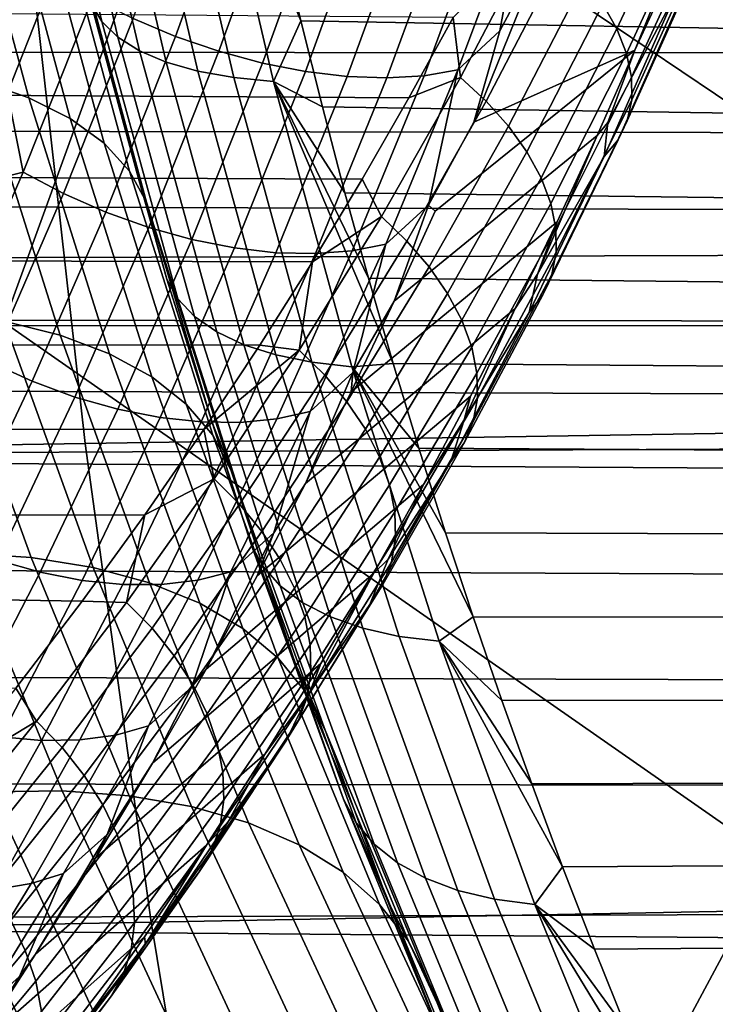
# Model space of a CAD drawing. Header units: metres. Extents: x -240 to 45, y -77 to 27.
# Tile 456 of 656: x -175.294 to -174.521, y -3.288 to -2.193. Entities that reach past the tile are written whole.
import ezdxf

# ---------------------------------------------------------------- set-up
doc = ezdxf.new("R2010")
doc.units = ezdxf.units.M
doc.layers.add('solid_102011X2', color=7, linetype='CONTINUOUS')

msp = doc.modelspace()

# ---------------------------------------------------------------- linework, layer by layer
at = {"layer": 'solid_102011X2'}
for points in [[(-174.925385, -1.265143, 306.644257), (-173.948517, -1.877244, 308.142578), (-174.184174, -2.502714, 307.959167), (-175.082382, -1.897595, 306.52713)], [(-176.131775, -1.664562, 304.947876), (-175.082382, -1.897595, 306.52713), (-175.3116, -2.529754, 306.349182), (-176.201721, -1.918222, 304.894562)], [(-175.277405, -1.876225, 285.743408), (-175.203217, -2.194937, 285.866882), (-175.214951, -2.175493, 285.920013), (-175.288513, -1.859442, 285.797577)], [(-175.259949, -1.89125, 285.690399), (-175.185211, -2.212346, 285.814819), (-175.203217, -2.194937, 285.866882), (-175.277405, -1.876225, 285.743408)], [(-175.236389, -1.904317, 285.639282), (-175.161163, -2.227484, 285.764496), (-175.185211, -2.212346, 285.814819), (-175.259949, -1.89125, 285.690399)], [(-175.082382, -1.897595, 306.52713), (-174.184174, -2.502714, 307.959167), (-174.45546, -3.126841, 307.767365), (-175.3116, -2.529754, 306.349182)], [(-175.207062, -1.91525, 285.590729), (-175.131424, -2.240152, 285.716614), (-175.161163, -2.227484, 285.764496), (-175.236389, -1.904317, 285.639282)], [(-175.172318, -1.923904, 285.54538), (-175.096375, -2.250178, 285.671783), (-175.131424, -2.240152, 285.716614), (-175.207062, -1.91525, 285.590729)], [(-175.132645, -1.930163, 285.503845), (-175.056473, -2.25743, 285.630615), (-175.096375, -2.250178, 285.671783), (-175.172318, -1.923904, 285.54538)], [(-175.088577, -1.933944, 285.466644), (-175.012268, -2.261811, 285.593658), (-175.056473, -2.25743, 285.630615), (-175.132645, -1.930163, 285.503845)], [(-175.088577, -1.933944, 285.466644), (-175.004776, -2.098511, 285.495026), (-174.981888, -2.194422, 285.533112)], [(-175.088577, -1.933944, 285.466644), (-174.981888, -2.194422, 285.533112), (-175.012268, -2.261811, 285.593658)], [(-175.363144, -1.988651, 286.367279), (-175.284302, -2.279863, 286.498505), (-175.338593, -2.261202, 286.569458), (-175.416855, -1.972184, 286.439209)], [(-175.317688, -2.009052, 286.290833), (-175.238113, -2.302983, 286.423279), (-175.284302, -2.279863, 286.498505), (-175.363144, -1.988651, 286.367279)], [(-175.048065, -2.008797, 283.896179), (-175.121002, -2.211553, 284.020172), (-175.168182, -2.191646, 284.020691), (-175.095596, -1.989819, 283.898224)], [(-174.731735, -2.046994, 284.033173), (-174.685623, -2.003314, 284.0495), (-174.711014, -2.112415, 284.143188), (-174.760483, -2.20541, 284.177887)], [(-175.281036, -2.033133, 286.210785), (-175.200592, -2.330272, 286.344666), (-175.238113, -2.302983, 286.423279), (-175.317688, -2.009052, 286.290833)], [(-174.999557, -2.02478, 283.899902), (-175.072845, -2.228215, 284.025299), (-175.121002, -2.211553, 284.020172), (-175.048065, -2.008797, 283.896179)], [(-174.56604, -2.004646, 284.768188), (-174.646255, -2.175747, 284.898987), (-174.630463, -2.2033, 284.872559), (-174.550247, -2.030743, 284.740326)], [(-174.950851, -2.037504, 283.909302), (-175.024506, -2.241358, 284.03595), (-175.072845, -2.228215, 284.025299), (-174.999557, -2.02478, 283.899902)], [(-175.253647, -2.060594, 286.128174), (-175.172211, -2.361392, 286.263702), (-175.200592, -2.330272, 286.344666), (-175.281036, -2.033133, 286.210785)], [(-174.550247, -2.030743, 284.740326), (-174.630463, -2.2033, 284.872559), (-174.619675, -2.230564, 284.843475), (-174.539505, -2.056502, 284.7099)], [(-174.90274, -2.046762, 283.924255), (-174.976776, -2.250767, 284.051971), (-175.024506, -2.241358, 284.03595), (-174.950851, -2.037504, 283.909302)], [(-174.856033, -2.052403, 283.944489), (-174.930435, -2.256288, 284.073059), (-174.976776, -2.250767, 284.051971), (-174.90274, -2.046762, 283.924255)], [(-174.731735, -2.046994, 284.033173), (-174.807175, -2.248939, 284.163055), (-174.844925, -2.255366, 284.129059), (-174.769821, -2.05252, 283.99939)], [(-174.760483, -2.20541, 284.177887), (-174.807175, -2.248939, 284.163055), (-174.731735, -2.046994, 284.033173)], [(-174.61058, -2.226843, 284.531525), (-174.789673, -2.307126, 284.271057), (-174.711014, -2.112415, 284.143188), (-174.533936, -2.039526, 284.402527)], [(-174.566284, -2.131183, 284.473328), (-174.61058, -2.226843, 284.531525), (-174.533936, -2.039526, 284.402527)], [(-174.811478, -2.054332, 283.969666), (-174.886246, -2.257829, 284.098907), (-174.930435, -2.256288, 284.073059), (-174.856033, -2.052403, 283.944489)], [(-174.769821, -2.05252, 283.99939), (-174.844925, -2.255366, 284.129059), (-174.886246, -2.257829, 284.098907), (-174.811478, -2.054332, 283.969666)], [(-174.539505, -2.056502, 284.7099), (-174.619675, -2.230564, 284.843475), (-174.614105, -2.257021, 284.812225), (-174.534012, -2.081436, 284.677429)], [(-166.42717, -2.232945, 298.854736), (-166.353851, -2.1353, 298.850616), (-177.782211, -2.065065, 305.744965), (-177.843002, -2.228545, 305.715912)], [(-175.172211, -2.361392, 286.263702), (-175.253647, -2.060594, 286.128174), (-175.235855, -2.091092, 286.044037), (-175.15332, -2.395953, 286.181396)], [(-175.307938, -2.274272, 284.123413), (-185.692917, -2.255241, 290.355225), (-185.697601, -2.080084, 290.287018), (-175.267502, -2.172211, 284.056549)], [(-174.534012, -2.081436, 284.677429), (-174.614105, -2.257021, 284.812225), (-174.613846, -2.282171, 284.77948), (-174.533875, -2.105071, 284.643555)], [(-175.16246, -2.369612, 286.069611), (-175.15332, -2.395953, 286.181396), (-175.235855, -2.091092, 286.044037)], [(-175.214951, -2.175493, 285.920013), (-175.16246, -2.369612, 286.069611), (-175.235855, -2.091092, 286.044037), (-175.234848, -2.095859, 285.949158)], [(-174.307907, -2.20633, 285.134766), (-174.981888, -2.194422, 285.533112), (-175.004776, -2.098511, 285.495026), (-174.330841, -2.112043, 285.09726)], [(-174.72023, -2.096542, 284.957428), (-174.812622, -2.190511, 285.063629), (-174.804398, -2.257411, 285.090057)], [(-174.72023, -2.096542, 284.957428), (-174.804398, -2.257411, 285.090057), (-174.775833, -2.283697, 285.075928), (-174.691574, -2.121857, 284.941803)], [(-173.411987, -2.104032, 349.656769), (-175.281799, -2.127563, 348.316284), (-175.221649, -2.664092, 348.244324), (-173.353485, -2.634628, 349.584839)], [(-174.760483, -2.20541, 284.177887), (-174.711014, -2.112415, 284.143188), (-174.789673, -2.307126, 284.271057)], [(-174.533875, -2.105071, 284.643555), (-174.613846, -2.282171, 284.77948), (-174.618896, -2.305537, 284.745789), (-174.539108, -2.12696, 284.608917)], [(-174.691574, -2.121857, 284.941803), (-174.775833, -2.283697, 285.075928), (-174.751083, -2.311362, 285.057831), (-174.666748, -2.148427, 284.922211)], [(-175.281799, -2.127563, 348.316284), (-177.137329, -2.151399, 346.951233), (-177.075516, -2.693938, 346.879303), (-175.221649, -2.664092, 348.244324)], [(-174.565125, -2.163878, 284.539978), (-174.640594, -2.307284, 284.603699), (-174.61058, -2.226843, 284.531525), (-174.566284, -2.131183, 284.473328)], [(-174.539108, -2.12696, 284.608917), (-174.618896, -2.305537, 284.745789), (-174.629196, -2.326675, 284.711823), (-174.549576, -2.146687, 284.574158)], [(-181.067276, -2.139363, 288.795898), (-181.044022, -2.241829, 288.834564), (-174.861771, -2.279969, 285.140228), (-174.812622, -2.190511, 285.063629)], [(-174.666748, -2.148427, 284.922211), (-174.751083, -2.311362, 285.057831), (-174.730606, -2.339882, 285.036072), (-174.646255, -2.175747, 284.898987)], [(-174.549576, -2.146687, 284.574158), (-174.629196, -2.326675, 284.711823), (-174.644516, -2.345185, 284.678223), (-174.565125, -2.163878, 284.539978)], [(-174.565125, -2.163878, 284.539978), (-174.644516, -2.345185, 284.678223), (-174.640594, -2.307284, 284.603699)], [(-175.213623, -2.168819, 284.026764), (-175.290695, -2.362566, 284.155579), (-175.307938, -2.274272, 284.123413), (-175.267502, -2.172211, 284.056549)], [(-175.168182, -2.191646, 284.020691), (-175.245544, -2.386318, 284.151093), (-175.290695, -2.362566, 284.155579), (-175.213623, -2.168819, 284.026764)], [(-175.214951, -2.175493, 285.920013), (-175.13092, -2.481485, 286.059845), (-175.16246, -2.369612, 286.069611)], [(-175.203217, -2.194937, 285.866882), (-175.1185, -2.50343, 286.007874), (-175.13092, -2.481485, 286.059845), (-175.214951, -2.175493, 285.920013)], [(-174.646255, -2.175747, 284.898987), (-174.730606, -2.339882, 285.036072), (-174.714783, -2.368716, 285.011078), (-174.630463, -2.2033, 284.872559)], [(-175.121002, -2.211553, 284.020172), (-175.198669, -2.406931, 284.1521), (-175.245544, -2.386318, 284.151093), (-175.168182, -2.191646, 284.020691)], [(-175.185211, -2.212346, 285.814819), (-175.099884, -2.523076, 285.956818), (-175.1185, -2.50343, 286.007874), (-175.203217, -2.194937, 285.866882)], [(-175.012268, -2.261811, 285.593658), (-174.981888, -2.194422, 285.533112), (-174.957901, -2.290045, 285.573029)], [(-174.283875, -2.300369, 285.174072), (-174.957901, -2.290045, 285.573029), (-174.981888, -2.194422, 285.533112), (-174.307907, -2.20633, 285.134766)], [(-174.804398, -2.257411, 285.090057), (-174.812622, -2.190511, 285.063629), (-174.861771, -2.279969, 285.140228)], [(-174.807175, -2.248939, 284.163055), (-174.760483, -2.20541, 284.177887), (-174.789673, -2.307126, 284.271057), (-174.840103, -2.399201, 284.314087)], [(-174.630463, -2.2033, 284.872559), (-174.714783, -2.368716, 285.011078), (-174.703934, -2.397318, 284.983337), (-174.619675, -2.230564, 284.843475)], [(-175.072845, -2.228215, 284.025299), (-175.150848, -2.424068, 284.1586), (-175.198669, -2.406931, 284.1521), (-175.121002, -2.211553, 284.020172)], [(-175.161163, -2.227484, 285.764496), (-175.075317, -2.540162, 285.907379), (-175.099884, -2.523076, 285.956818), (-175.185211, -2.212346, 285.814819)], [(-166.504929, -2.331853, 298.859009), (-166.42717, -2.232945, 298.854736), (-177.843002, -2.228545, 305.715912), (-177.868851, -2.312731, 305.695526)], [(-175.131424, -2.240152, 285.716614), (-175.04512, -2.554457, 285.860229), (-175.075317, -2.540162, 285.907379), (-175.161163, -2.227484, 285.764496)], [(-175.024506, -2.241358, 284.03595), (-175.102859, -2.437449, 284.170441), (-175.150848, -2.424068, 284.1586), (-175.072845, -2.228215, 284.025299)], [(-174.65242, -2.321843, 284.601959), (-174.87796, -2.505922, 284.414917), (-174.832581, -2.406074, 284.340942), (-174.61058, -2.226843, 284.531525)], [(-174.840103, -2.399201, 284.314087), (-174.789673, -2.307126, 284.271057), (-174.61058, -2.226843, 284.531525), (-174.832581, -2.406074, 284.340942)], [(-174.619675, -2.230564, 284.843475), (-174.703934, -2.397318, 284.983337), (-174.698257, -2.425145, 284.953339), (-174.614105, -2.257021, 284.812225)], [(-174.640594, -2.307284, 284.603699), (-174.65242, -2.321843, 284.601959), (-174.61058, -2.226843, 284.531525)], [(-181.044022, -2.241829, 288.834564), (-181.019623, -2.343979, 288.875183), (-174.913696, -2.370483, 285.221191), (-174.861771, -2.279969, 285.140228)], [(-175.096375, -2.250178, 285.671783), (-175.009705, -2.565773, 285.81601), (-175.04512, -2.554457, 285.860229), (-175.131424, -2.240152, 285.716614)], [(-174.976776, -2.250767, 284.051971), (-175.055481, -2.446853, 284.187469), (-175.102859, -2.437449, 284.170441), (-175.024506, -2.241358, 284.03595)], [(-175.338593, -2.261202, 286.569458), (-175.249557, -2.543847, 286.717621), (-175.311752, -2.528328, 286.782593), (-175.400299, -2.247233, 286.635223)], [(-175.056473, -2.25743, 285.630615), (-174.969559, -2.573958, 285.775269), (-175.009705, -2.565773, 285.81601), (-175.096375, -2.250178, 285.671783)], [(-174.930435, -2.256288, 284.073059), (-175.009506, -2.452127, 284.209412), (-175.055481, -2.446853, 284.187469), (-174.976776, -2.250767, 284.051971)], [(-174.807175, -2.248939, 284.163055), (-174.887283, -2.442649, 284.300629), (-174.924713, -2.450008, 284.266479), (-174.844925, -2.255366, 284.129059)], [(-174.840103, -2.399201, 284.314087), (-174.887283, -2.442649, 284.300629), (-174.807175, -2.248939, 284.163055)], [(-175.284302, -2.279863, 286.498505), (-175.194611, -2.564577, 286.647766), (-175.249557, -2.543847, 286.717621), (-175.338593, -2.261202, 286.569458)], [(-175.012268, -2.261811, 285.593658), (-174.925186, -2.578902, 285.738586), (-174.969559, -2.573958, 285.775269), (-175.056473, -2.25743, 285.630615)], [(-175.012268, -2.261811, 285.593658), (-174.957901, -2.290045, 285.573029), (-174.9328, -2.385383, 285.614807)], [(-175.012268, -2.261811, 285.593658), (-174.9328, -2.385383, 285.614807), (-174.90657, -2.480434, 285.658478)], [(-175.012268, -2.261811, 285.593658), (-174.90657, -2.480434, 285.658478), (-174.879211, -2.575142, 285.70401)], [(-175.012268, -2.261811, 285.593658), (-174.879211, -2.575142, 285.70401), (-174.925186, -2.578902, 285.738586)], [(-174.886246, -2.257829, 284.098907), (-174.965668, -2.453185, 284.235901), (-175.009506, -2.452127, 284.209412), (-174.930435, -2.256288, 284.073059)], [(-174.844925, -2.255366, 284.129059), (-174.924713, -2.450008, 284.266479), (-174.965668, -2.453185, 284.235901), (-174.886246, -2.257829, 284.098907)], [(-174.892349, -2.412038, 285.228271), (-174.804398, -2.257411, 285.090057), (-174.861771, -2.279969, 285.140228), (-174.913696, -2.370483, 285.221191)], [(-174.804398, -2.257411, 285.090057), (-174.892349, -2.412038, 285.228271), (-174.863861, -2.439143, 285.215637), (-174.775833, -2.283697, 285.075928)], [(-174.614105, -2.257021, 284.812225), (-174.698257, -2.425145, 284.953339), (-174.697861, -2.45167, 284.921661), (-174.613846, -2.282171, 284.77948)], [(-175.290695, -2.362566, 284.155579), (-175.35083, -2.377655, 284.194458), (-175.307938, -2.274272, 284.123413)], [(-175.238113, -2.302983, 286.423279), (-175.147614, -2.59026, 286.573883), (-175.194611, -2.564577, 286.647766), (-175.284302, -2.279863, 286.498505)], [(-174.775833, -2.283697, 285.075928), (-174.863861, -2.439143, 285.215637), (-174.839142, -2.467749, 285.198975), (-174.751083, -2.311362, 285.057831)], [(-174.613846, -2.282171, 284.77948), (-174.697861, -2.45167, 284.921661), (-174.702744, -2.476391, 284.888947), (-174.618896, -2.305537, 284.745789)], [(-174.258759, -2.394105, 285.215149), (-174.9328, -2.385383, 285.614807), (-174.957901, -2.290045, 285.573029), (-174.283875, -2.300369, 285.174072)], [(-175.200592, -2.330272, 286.344666), (-175.109146, -2.620575, 286.496887), (-175.147614, -2.59026, 286.573883), (-175.238113, -2.302983, 286.423279)], [(-174.644516, -2.345185, 284.678223), (-174.718674, -2.476046, 284.740021), (-174.65242, -2.321843, 284.601959), (-174.640594, -2.307284, 284.603699)], [(-174.618896, -2.305537, 284.745789), (-174.702744, -2.476391, 284.888947), (-174.71283, -2.498838, 284.855774), (-174.629196, -2.326675, 284.711823)], [(-166.587463, -2.431954, 298.863586), (-166.504929, -2.331853, 298.859009), (-177.868851, -2.312731, 305.695526), (-177.894058, -2.392134, 305.675446)], [(-174.751083, -2.311362, 285.057831), (-174.839142, -2.467749, 285.198975), (-174.818665, -2.497315, 285.17868), (-174.730606, -2.339882, 285.036072)], [(-175.172211, -2.361392, 286.263702), (-175.079666, -2.655146, 286.417725), (-175.109146, -2.620575, 286.496887), (-175.200592, -2.330272, 286.344666)], [(-174.696716, -2.417655, 284.676514), (-174.926025, -2.606845, 284.493256), (-174.87796, -2.505922, 284.414917), (-174.65242, -2.321843, 284.601959)], [(-174.629196, -2.326675, 284.711823), (-174.71283, -2.498838, 284.855774), (-174.727921, -2.518585, 284.822784), (-174.644516, -2.345185, 284.678223)], [(-174.718674, -2.476046, 284.740021), (-174.696716, -2.417655, 284.676514), (-174.65242, -2.321843, 284.601959)], [(-174.730606, -2.339882, 285.036072), (-174.818665, -2.497315, 285.17868), (-174.802811, -2.527281, 285.15509), (-174.714783, -2.368716, 285.011078)], [(-181.019623, -2.343979, 288.875183), (-180.994049, -2.445722, 288.917755), (-174.968964, -2.462138, 285.307098), (-174.913696, -2.370483, 285.221191)], [(-174.644516, -2.345185, 284.678223), (-174.727921, -2.518585, 284.822784), (-174.718674, -2.476046, 284.740021)], [(-175.290695, -2.362566, 284.155579), (-175.372009, -2.54946, 284.291443), (-175.35083, -2.377655, 284.194458)], [(-175.245544, -2.386318, 284.151093), (-175.327133, -2.573955, 284.288544), (-175.372009, -2.54946, 284.291443), (-175.290695, -2.362566, 284.155579)], [(-175.079666, -2.655146, 286.417725), (-175.172211, -2.361392, 286.263702), (-175.15332, -2.395953, 286.181396), (-175.05957, -2.693539, 286.337402)], [(-175.13092, -2.481485, 286.059845), (-175.080246, -2.640739, 286.206451), (-175.15332, -2.395953, 286.181396), (-175.16246, -2.369612, 286.069611)], [(-174.892349, -2.412038, 285.228271), (-174.913696, -2.370483, 285.221191), (-174.968964, -2.462138, 285.307098)], [(-174.714783, -2.368716, 285.011078), (-174.802811, -2.527281, 285.15509), (-174.791885, -2.557077, 285.128632), (-174.703934, -2.397318, 284.983337)], [(-175.198669, -2.406931, 284.1521), (-175.280548, -2.595107, 284.291016), (-175.327133, -2.573955, 284.288544), (-175.245544, -2.386318, 284.151093)], [(-174.232559, -2.487532, 285.258026), (-174.90657, -2.480434, 285.658478), (-174.9328, -2.385383, 285.614807), (-174.258759, -2.394105, 285.215149)], [(-166.587463, -2.431954, 298.863586), (-177.894058, -2.392134, 305.675446), (-177.917862, -2.4651, 305.656219)], [(-175.080246, -2.640739, 286.206451), (-175.05957, -2.693539, 286.337402), (-175.15332, -2.395953, 286.181396)], [(-174.703934, -2.397318, 284.983337), (-174.791885, -2.557077, 285.128632), (-174.786087, -2.586139, 285.099884), (-174.698257, -2.425145, 284.953339)], [(-175.150848, -2.424068, 284.1586), (-175.233047, -2.612569, 284.298859), (-175.280548, -2.595107, 284.291016), (-175.198669, -2.406931, 284.1521)], [(-174.887283, -2.442649, 284.300629), (-174.840103, -2.399201, 284.314087), (-174.87796, -2.505922, 284.414917), (-174.923981, -2.585164, 284.457184)], [(-174.840103, -2.399201, 284.314087), (-174.832581, -2.406074, 284.340942), (-174.87796, -2.505922, 284.414917)], [(-174.892349, -2.412038, 285.228271), (-174.968964, -2.462138, 285.307098), (-174.983734, -2.560662, 285.37149)], [(-174.892349, -2.412038, 285.228271), (-174.983734, -2.560662, 285.37149), (-174.955322, -2.588451, 285.36026), (-174.863861, -2.439143, 285.215637)], [(-174.743561, -2.514189, 284.75528), (-174.976761, -2.708585, 284.575958), (-174.926025, -2.606845, 284.493256), (-174.696716, -2.417655, 284.676514)], [(-174.718674, -2.476046, 284.740021), (-174.743561, -2.514189, 284.75528), (-174.696716, -2.417655, 284.676514)], [(-175.102859, -2.437449, 284.170441), (-175.185394, -2.626056, 284.31189), (-175.233047, -2.612569, 284.298859), (-175.150848, -2.424068, 284.1586)], [(-174.698257, -2.425145, 284.953339), (-174.786087, -2.586139, 285.099884), (-174.785538, -2.613917, 285.069305), (-174.697861, -2.45167, 284.921661)], [(-166.674942, -2.533175, 298.8685), (-166.587463, -2.431954, 298.863586), (-177.917862, -2.4651, 305.656219), (-177.938065, -2.525507, 305.63974)], [(-175.055481, -2.446853, 284.187469), (-175.138367, -2.635347, 284.329926), (-175.185394, -2.626056, 284.31189), (-175.102859, -2.437449, 284.170441)], [(-174.863861, -2.439143, 285.215637), (-174.955322, -2.588451, 285.36026), (-174.930634, -2.617863, 285.345032), (-174.839142, -2.467749, 285.198975)], [(-180.994049, -2.445722, 288.917755), (-180.967316, -2.547128, 288.96225), (-175.027588, -2.554925, 285.398071), (-174.968964, -2.462138, 285.307098)], [(-175.009506, -2.452127, 284.209412), (-175.092743, -2.640288, 284.352661), (-175.138367, -2.635347, 284.329926), (-175.055481, -2.446853, 284.187469)], [(-174.965668, -2.453185, 284.235901), (-175.049271, -2.640799, 284.37973), (-175.092743, -2.640288, 284.352661), (-175.009506, -2.452127, 284.209412)], [(-174.924713, -2.450008, 284.266479), (-175.008667, -2.636872, 284.410675), (-175.049271, -2.640799, 284.37973), (-174.965668, -2.453185, 284.235901)], [(-174.887283, -2.442649, 284.300629), (-174.971573, -2.628571, 284.445007), (-175.008667, -2.636872, 284.410675), (-174.924713, -2.450008, 284.266479)], [(-174.923981, -2.585164, 284.457184), (-174.971573, -2.628571, 284.445007), (-174.887283, -2.442649, 284.300629)], [(-174.697861, -2.45167, 284.921661), (-174.785538, -2.613917, 285.069305), (-174.790237, -2.639884, 285.037537), (-174.702744, -2.476391, 284.888947)], [(-174.983734, -2.560662, 285.37149), (-174.968964, -2.462138, 285.307098), (-175.027588, -2.554925, 285.398071)], [(-174.839142, -2.467749, 285.198975), (-174.930634, -2.617863, 285.345032), (-174.910126, -2.648338, 285.326141), (-174.818665, -2.497315, 285.17868)], [(-175.13092, -2.481485, 286.059845), (-175.037125, -2.776453, 286.215973), (-175.080246, -2.640739, 286.206451)], [(-175.1185, -2.50343, 286.007874), (-175.023956, -2.80073, 286.165192), (-175.037125, -2.776453, 286.215973), (-175.13092, -2.481485, 286.059845)], [(-174.205246, -2.58065, 285.302734), (-174.879211, -2.575142, 285.70401), (-174.90657, -2.480434, 285.658478), (-174.232559, -2.487532, 285.258026)], [(-174.727921, -2.518585, 284.822784), (-174.800125, -2.637801, 284.881561), (-174.743561, -2.514189, 284.75528), (-174.718674, -2.476046, 284.740021)], [(-174.702744, -2.476391, 284.888947), (-174.790237, -2.639884, 285.037537), (-174.800095, -2.663547, 285.005127), (-174.71283, -2.498838, 284.855774)], [(-175.099884, -2.523076, 285.956818), (-175.004669, -2.822464, 286.115265), (-175.023956, -2.80073, 286.165192), (-175.1185, -2.50343, 286.007874)], [(-174.923981, -2.585164, 284.457184), (-174.87796, -2.505922, 284.414917), (-174.926025, -2.606845, 284.493256)], [(-174.818665, -2.497315, 285.17868), (-174.910126, -2.648338, 285.326141), (-174.894226, -2.6793, 285.303894), (-174.802811, -2.527281, 285.15509)], [(-174.71283, -2.498838, 284.855774), (-174.800095, -2.663547, 285.005127), (-174.814926, -2.684458, 284.972748), (-174.727921, -2.518585, 284.822784)], [(-175.380432, -2.518215, 286.841827), (-175.281693, -2.791138, 287.006165), (-175.356155, -2.786126, 287.058716), (-175.454742, -2.513632, 286.894623)], [(-174.793167, -2.611638, 284.838623), (-175.03035, -2.81123, 284.663269), (-174.976761, -2.708585, 284.575958), (-174.743561, -2.514189, 284.75528)], [(-174.800125, -2.637801, 284.881561), (-174.793167, -2.611638, 284.838623), (-174.743561, -2.514189, 284.75528)], [(-166.674942, -2.533175, 298.8685), (-177.938065, -2.525507, 305.63974), (-177.940704, -2.533318, 305.637573)], [(-175.311752, -2.528328, 286.782593), (-175.212662, -2.802198, 286.94751), (-175.281693, -2.791138, 287.006165), (-175.380432, -2.518215, 286.841827)], [(-175.249557, -2.543847, 286.717621), (-175.149948, -2.819169, 286.883423), (-175.212662, -2.802198, 286.94751), (-175.311752, -2.528328, 286.782593)], [(-175.075317, -2.540162, 285.907379), (-174.979523, -2.841365, 286.066803), (-175.004669, -2.822464, 286.115265), (-175.099884, -2.523076, 285.956818)], [(-174.802811, -2.527281, 285.15509), (-174.894226, -2.6793, 285.303894), (-174.883194, -2.710162, 285.278778), (-174.791885, -2.557077, 285.128632)], [(-174.727921, -2.518585, 284.822784), (-174.814926, -2.684458, 284.972748), (-174.800125, -2.637801, 284.881561)], [(-166.767303, -2.635485, 298.873596), (-166.674942, -2.533175, 298.8685), (-177.940704, -2.533318, 305.637573), (-177.962585, -2.597186, 305.619537)], [(-174.789688, -3.749932, 307.528259), (-175.583481, -3.160727, 306.15274), (-175.3116, -2.529754, 306.349182), (-174.45546, -3.126841, 307.767365)], [(-180.967316, -2.547128, 288.96225), (-180.939407, -2.648131, 289.008698), (-175.089539, -2.648766, 285.494171), (-175.027588, -2.554925, 285.398071)], [(-175.194611, -2.564577, 286.647766), (-175.094299, -2.841839, 286.814728), (-175.149948, -2.819169, 286.883423), (-175.249557, -2.543847, 286.717621)], [(-175.04512, -2.554457, 285.860229), (-174.948853, -2.85718, 286.020447), (-174.979523, -2.841365, 286.066803), (-175.075317, -2.540162, 285.907379)], [(-174.983734, -2.560662, 285.37149), (-175.027588, -2.554925, 285.398071), (-175.089539, -2.648766, 285.494171)], [(-174.983734, -2.560662, 285.37149), (-175.089539, -2.648766, 285.494171), (-175.078262, -2.703533, 285.519104)], [(-174.983734, -2.560662, 285.37149), (-175.078262, -2.703533, 285.519104), (-175.049896, -2.731889, 285.509247), (-174.955322, -2.588451, 285.36026)], [(-175.009705, -2.565773, 285.81601), (-174.913055, -2.869698, 285.976837), (-174.948853, -2.85718, 286.020447), (-175.04512, -2.554457, 285.860229)], [(-174.791885, -2.557077, 285.128632), (-174.883194, -2.710162, 285.278778), (-174.877258, -2.740338, 285.25119), (-174.786087, -2.586139, 285.099884)], [(-175.147614, -2.59026, 286.573883), (-175.046432, -2.869925, 286.742279), (-175.094299, -2.841839, 286.814728), (-175.194611, -2.564577, 286.647766)], [(-174.969559, -2.573958, 285.775269), (-174.872635, -2.878752, 285.936584), (-174.913055, -2.869698, 285.976837), (-175.009705, -2.565773, 285.81601)], [(-175.280548, -2.595107, 284.291016), (-175.366257, -2.776292, 284.436188), (-175.412567, -2.754749, 284.432251), (-175.327133, -2.573955, 284.288544)], [(-174.925186, -2.578902, 285.738586), (-174.828094, -2.884222, 285.900177), (-174.872635, -2.878752, 285.936584), (-174.969559, -2.573958, 285.775269)], [(-174.925186, -2.578902, 285.738586), (-174.879211, -2.575142, 285.70401), (-174.850708, -2.669487, 285.751434)], [(-174.925186, -2.578902, 285.738586), (-174.850708, -2.669487, 285.751434), (-174.821075, -2.763466, 285.800751)], [(-174.925186, -2.578902, 285.738586), (-174.821075, -2.763466, 285.800751), (-174.790268, -2.857037, 285.85202)], [(-174.925186, -2.578902, 285.738586), (-174.790268, -2.857037, 285.85202), (-174.828094, -2.884222, 285.900177)], [(-174.176819, -2.673409, 285.349243), (-174.850708, -2.669487, 285.751434), (-174.879211, -2.575142, 285.70401), (-174.205246, -2.58065, 285.302734)], [(-175.109146, -2.620575, 286.496887), (-175.006927, -2.903077, 286.666992), (-175.046432, -2.869925, 286.742279), (-175.147614, -2.59026, 286.573883)], [(-174.955322, -2.588451, 285.36026), (-175.049896, -2.731889, 285.509247), (-175.025223, -2.761983, 285.495422), (-174.930634, -2.617863, 285.345032)], [(-174.971573, -2.628571, 284.445007), (-174.923981, -2.585164, 284.457184), (-174.976761, -2.708585, 284.575958), (-175.011688, -2.763625, 284.606384)], [(-174.923981, -2.585164, 284.457184), (-174.926025, -2.606845, 284.493256), (-174.976761, -2.708585, 284.575958)], [(-174.786087, -2.586139, 285.099884), (-174.877258, -2.740338, 285.25119), (-174.876541, -2.769257, 285.22171), (-174.785538, -2.613917, 285.069305)], [(-177.962585, -2.597186, 305.619537), (-177.983551, -2.657144, 305.60202), (-176.474579, -2.679564, 304.683899), (-166.767303, -2.635485, 298.873596)], [(-175.233047, -2.612569, 284.298859), (-175.319061, -2.793948, 284.445312), (-175.366257, -2.776292, 284.436188), (-175.280548, -2.595107, 284.291016)], [(-175.185394, -2.626056, 284.31189), (-175.271729, -2.807428, 284.459473), (-175.319061, -2.793948, 284.445312), (-175.233047, -2.612569, 284.298859)], [(-174.845581, -2.709856, 284.926575), (-175.087051, -2.915035, 284.755615), (-175.03035, -2.81123, 284.663269), (-174.793167, -2.611638, 284.838623)], [(-174.785538, -2.613917, 285.069305), (-174.876541, -2.769257, 285.22171), (-174.881042, -2.796371, 285.190887), (-174.790237, -2.639884, 285.037537)], [(-174.800125, -2.637801, 284.881561), (-174.845581, -2.709856, 284.926575), (-174.793167, -2.611638, 284.838623)], [(-175.138367, -2.635347, 284.329926), (-175.225052, -2.816509, 284.478455), (-175.271729, -2.807428, 284.459473), (-175.185394, -2.626056, 284.31189)], [(-175.079666, -2.655146, 286.417725), (-174.976288, -2.940882, 286.589783), (-175.006927, -2.903077, 286.666992), (-175.109146, -2.620575, 286.496887)], [(-174.930634, -2.617863, 285.345032), (-175.025223, -2.761983, 285.495422), (-175.004684, -2.793246, 285.477875), (-174.910126, -2.648338, 285.326141)], [(-166.865051, -2.738917, 298.879059), (-166.767303, -2.635485, 298.873596), (-176.474579, -2.679564, 304.683899)], [(-175.092743, -2.640288, 284.352661), (-175.179779, -2.821044, 284.501984), (-175.225052, -2.816509, 284.478455), (-175.138367, -2.635347, 284.329926)], [(-173.353485, -2.634628, 349.584839), (-175.221649, -2.664092, 348.244324), (-175.148102, -3.196518, 348.156342), (-173.281937, -3.161167, 349.496857)], [(-175.008667, -2.636872, 284.410675), (-175.09639, -2.816253, 284.560913), (-175.136642, -2.820959, 284.529602), (-175.049271, -2.640799, 284.37973)], [(-174.971573, -2.628571, 284.445007), (-175.059647, -2.807006, 284.595367), (-175.09639, -2.816253, 284.560913), (-175.008667, -2.636872, 284.410675)], [(-175.011688, -2.763625, 284.606384), (-175.059647, -2.807006, 284.595367), (-174.971573, -2.628571, 284.445007)], [(-174.814926, -2.684458, 284.972748), (-174.884689, -2.792871, 285.027679), (-174.845581, -2.709856, 284.926575), (-174.800125, -2.637801, 284.881561)], [(-180.939407, -2.648131, 289.008698), (-180.910324, -2.748632, 289.057098), (-175.155426, -2.743675, 285.595856), (-175.089539, -2.648766, 285.494171)], [(-175.049271, -2.640799, 284.37973), (-175.136642, -2.820959, 284.529602), (-175.179779, -2.821044, 284.501984), (-175.092743, -2.640288, 284.352661)], [(-175.078262, -2.703533, 285.519104), (-175.089539, -2.648766, 285.494171), (-175.155426, -2.743675, 285.595856)], [(-175.037125, -2.776453, 286.215973), (-174.987976, -2.908574, 286.360016), (-175.05957, -2.693539, 286.337402), (-175.080246, -2.640739, 286.206451)], [(-174.910126, -2.648338, 285.326141), (-175.004684, -2.793246, 285.477875), (-174.988708, -2.825085, 285.45697), (-174.894226, -2.6793, 285.303894)], [(-174.790237, -2.639884, 285.037537), (-174.881042, -2.796371, 285.190887), (-174.890671, -2.821164, 285.159271), (-174.800095, -2.663547, 285.005127)], [(-174.976288, -2.940882, 286.589783), (-175.079666, -2.655146, 286.417725), (-175.05957, -2.693539, 286.337402), (-174.954895, -2.982869, 286.511627)], [(-175.221649, -2.664092, 348.244324), (-177.075516, -2.693938, 346.879303), (-176.999924, -3.232327, 346.79129), (-175.148102, -3.196518, 348.156342)], [(-174.800095, -2.663547, 285.005127), (-174.890671, -2.821164, 285.159271), (-174.905258, -2.843168, 285.127502), (-174.814926, -2.684458, 284.972748)], [(-174.147278, -2.765783, 285.397614), (-174.821075, -2.763466, 285.800751), (-174.850708, -2.669487, 285.751434), (-174.176819, -2.673409, 285.349243)], [(-166.968307, -2.84346, 298.884888), (-166.865051, -2.738917, 298.879059), (-176.474579, -2.679564, 304.683899), (-176.522568, -2.800176, 304.649323)], [(-174.894226, -2.6793, 285.303894), (-174.988708, -2.825085, 285.45697), (-174.97757, -2.856896, 285.433105), (-174.883194, -2.710162, 285.278778)], [(-174.814926, -2.684458, 284.972748), (-174.905258, -2.843168, 285.127502), (-174.884689, -2.792871, 285.027679)], [(-175.078262, -2.703533, 285.519104), (-175.155426, -2.743675, 285.595856), (-175.175644, -2.8409, 285.670563)], [(-175.078262, -2.703533, 285.519104), (-175.175644, -2.8409, 285.670563), (-175.147308, -2.869718, 285.662018), (-175.049896, -2.731889, 285.509247)], [(-174.987976, -2.908574, 286.360016), (-174.954895, -2.982869, 286.511627), (-175.05957, -2.693539, 286.337402)], [(-174.90097, -2.808868, 285.019348), (-175.146912, -3.019782, 284.852997), (-175.087051, -2.915035, 284.755615), (-174.845581, -2.709856, 284.926575)], [(-175.011688, -2.763625, 284.606384), (-174.976761, -2.708585, 284.575958), (-175.03035, -2.81123, 284.663269)], [(-174.883194, -2.710162, 285.278778), (-174.97757, -2.856896, 285.433105), (-174.971497, -2.888077, 285.406708), (-174.877258, -2.740338, 285.25119)], [(-174.884689, -2.792871, 285.027679), (-174.90097, -2.808868, 285.019348), (-174.845581, -2.709856, 284.926575)], [(-175.049896, -2.731889, 285.509247), (-175.147308, -2.869718, 285.662018), (-175.122635, -2.900389, 285.649536), (-175.025223, -2.761983, 285.495422)], [(-180.910324, -2.748632, 289.057098), (-175.225037, -2.839591, 285.703186), (-175.155426, -2.743675, 285.595856)], [(-175.175644, -2.8409, 285.670563), (-175.155426, -2.743675, 285.595856), (-175.225037, -2.839591, 285.703186)], [(-174.877258, -2.740338, 285.25119), (-174.971497, -2.888077, 285.406708), (-174.970596, -2.918036, 285.378265), (-174.876541, -2.769257, 285.22171)], [(-180.910324, -2.748632, 289.057098), (-180.880081, -2.84863, 289.107422), (-175.298599, -2.936448, 285.816376), (-175.225037, -2.839591, 285.703186)], [(-175.025223, -2.761983, 285.495422), (-175.122635, -2.900389, 285.649536), (-175.102051, -2.932332, 285.633331), (-175.004684, -2.793246, 285.477875)], [(-175.059647, -2.807006, 284.595367), (-175.011688, -2.763625, 284.606384), (-175.087051, -2.915035, 284.755615), (-175.102875, -2.934845, 284.760864)], [(-175.011688, -2.763625, 284.606384), (-175.03035, -2.81123, 284.663269), (-175.087051, -2.915035, 284.755615)], [(-174.876541, -2.769257, 285.22171), (-174.970596, -2.918036, 285.378265), (-174.974884, -2.946205, 285.348358), (-174.881042, -2.796371, 285.190887)], [(-174.116608, -2.857769, 285.447784), (-174.790268, -2.857037, 285.85202), (-174.821075, -2.763466, 285.800751), (-174.147278, -2.765783, 285.397614)], [(-175.037125, -2.776453, 286.215973), (-174.934235, -3.059649, 286.387207), (-174.987976, -2.908574, 286.360016)], [(-175.023956, -2.80073, 286.165192), (-174.920288, -3.086089, 286.337738), (-174.934235, -3.059649, 286.387207), (-175.037125, -2.776453, 286.215973)], [(-175.356155, -2.786126, 287.058716), (-175.247284, -3.050533, 287.239899), (-175.326218, -3.05172, 287.285706), (-175.43512, -2.787226, 287.104462)], [(-175.281693, -2.791138, 287.006165), (-175.172653, -3.055944, 287.187622), (-175.247284, -3.050533, 287.239899), (-175.356155, -2.786126, 287.058716)], [(-175.212662, -2.802198, 286.94751), (-175.103271, -3.067886, 287.129578), (-175.172653, -3.055944, 287.187622), (-175.281693, -2.791138, 287.006165)], [(-167.077103, -2.949035, 298.890961), (-166.968307, -2.84346, 298.884888), (-176.522568, -2.800176, 304.649323), (-176.572845, -2.920592, 304.612885)], [(-175.271729, -2.807428, 284.459473), (-175.361511, -2.981803, 284.612457), (-175.408539, -2.968437, 284.597198), (-175.319061, -2.793948, 284.445312)], [(-175.149948, -2.819169, 286.883423), (-175.039993, -3.08621, 287.066406), (-175.103271, -3.067886, 287.129578), (-175.212662, -2.802198, 286.94751)], [(-175.004684, -2.793246, 285.477875), (-175.102051, -2.932332, 285.633331), (-175.085999, -2.964941, 285.613708), (-174.988708, -2.825085, 285.45697)], [(-175.004669, -2.822464, 286.115265), (-174.900299, -3.109759, 286.288971), (-174.920288, -3.086089, 286.337738), (-175.023956, -2.80073, 286.165192)], [(-174.881042, -2.796371, 285.190887), (-174.974884, -2.946205, 285.348358), (-174.984283, -2.97205, 285.317535), (-174.890671, -2.821164, 285.159271)], [(-174.905258, -2.843168, 285.127502), (-174.972122, -2.941574, 285.177795), (-174.90097, -2.808868, 285.019348), (-174.884689, -2.792871, 285.027679)], [(-175.225052, -2.816509, 284.478455), (-175.315155, -2.990589, 284.632385), (-175.361511, -2.981803, 284.612457), (-175.271729, -2.807428, 284.459473)], [(-174.959534, -2.908777, 285.11731), (-175.210083, -3.125484, 284.955688), (-175.146912, -3.019782, 284.852997), (-174.90097, -2.808868, 285.019348)], [(-175.059647, -2.807006, 284.595367), (-175.151123, -2.978217, 284.750916), (-175.187515, -2.988413, 284.71637), (-175.09639, -2.816253, 284.560913)], [(-175.102875, -2.934845, 284.760864), (-175.151123, -2.978217, 284.750916), (-175.059647, -2.807006, 284.595367)], [(-174.972122, -2.941574, 285.177795), (-174.959534, -2.908777, 285.11731), (-174.90097, -2.808868, 285.019348)], [(-175.179779, -2.821044, 284.501984), (-175.270218, -2.99465, 284.656616), (-175.315155, -2.990589, 284.632385), (-175.225052, -2.816509, 284.478455)], [(-175.136642, -2.820959, 284.529602), (-175.227432, -2.993921, 284.684753), (-175.270218, -2.99465, 284.656616), (-175.179779, -2.821044, 284.501984)], [(-175.09639, -2.816253, 284.560913), (-175.187515, -2.988413, 284.71637), (-175.227432, -2.993921, 284.684753), (-175.136642, -2.820959, 284.529602)], [(-175.094299, -2.841839, 286.814728), (-174.983597, -3.110687, 286.998962), (-175.039993, -3.08621, 287.066406), (-175.149948, -2.819169, 286.883423)], [(-174.979523, -2.841365, 286.066803), (-174.874542, -3.130343, 286.241516), (-174.900299, -3.109759, 286.288971), (-175.004669, -2.822464, 286.115265)], [(-174.890671, -2.821164, 285.159271), (-174.984283, -2.97205, 285.317535), (-174.998611, -2.995081, 285.286407), (-174.905258, -2.843168, 285.127502)], [(-174.988708, -2.825085, 285.45697), (-175.085999, -2.964941, 285.613708), (-175.074738, -2.997598, 285.591064), (-174.97757, -2.856896, 285.433105)], [(-175.275665, -2.973001, 285.825439), (-175.175644, -2.8409, 285.670563), (-175.225037, -2.839591, 285.703186), (-175.298599, -2.936448, 285.816376)], [(-175.175644, -2.8409, 285.670563), (-175.275665, -2.973001, 285.825439), (-175.24736, -3.00219, 285.818176), (-175.147308, -2.869718, 285.662018)], [(-175.046432, -2.869925, 286.742279), (-174.934814, -3.141013, 286.92804), (-174.983597, -3.110687, 286.998962), (-175.094299, -2.841839, 286.814728)], [(-174.905258, -2.843168, 285.127502), (-174.998611, -2.995081, 285.286407), (-174.972122, -2.941574, 285.177795)], [(-174.948853, -2.85718, 286.020447), (-174.843353, -3.147567, 286.196045), (-174.874542, -3.130343, 286.241516), (-174.979523, -2.841365, 286.066803)], [(-174.97757, -2.856896, 285.433105), (-175.074738, -2.997598, 285.591064), (-175.068497, -3.029685, 285.565796), (-174.971497, -2.888077, 285.406708)], [(-174.913055, -2.869698, 285.976837), (-174.807159, -3.161201, 286.153107), (-174.843353, -3.147567, 286.196045), (-174.948853, -2.85718, 286.020447)], [(-174.828094, -2.884222, 285.900177), (-174.790268, -2.857037, 285.85202), (-174.758316, -2.950158, 285.905182)], [(-174.116608, -2.857769, 285.447784), (-174.084808, -2.949336, 285.499847), (-174.758316, -2.950158, 285.905182), (-174.790268, -2.857037, 285.85202)], [(-175.147308, -2.869718, 285.662018), (-175.24736, -3.00219, 285.818176), (-175.222656, -3.033344, 285.806976), (-175.122635, -2.900389, 285.649536)], [(-175.006927, -2.903077, 286.666992), (-174.894226, -3.176809, 286.854553), (-174.934814, -3.141013, 286.92804), (-175.046432, -2.869925, 286.742279)], [(-174.872635, -2.878752, 285.936584), (-174.766434, -3.171061, 286.113312), (-174.807159, -3.161201, 286.153107), (-174.913055, -2.869698, 285.976837)], [(-174.828094, -2.884222, 285.900177), (-174.721725, -3.177017, 286.077209), (-174.766434, -3.171061, 286.113312), (-174.872635, -2.878752, 285.936584)], [(-174.971497, -2.888077, 285.406708), (-175.068497, -3.029685, 285.565796), (-175.067413, -3.060591, 285.538422), (-174.970596, -2.918036, 285.378265)], [(-174.828094, -2.884222, 285.900177), (-174.758316, -2.950158, 285.905182), (-174.725189, -3.042822, 285.960327)], [(-174.828094, -2.884222, 285.900177), (-174.725189, -3.042822, 285.960327), (-174.690887, -3.135007, 286.017426)], [(-174.828094, -2.884222, 285.900177), (-174.690887, -3.135007, 286.017426), (-174.721725, -3.177017, 286.077209)], [(-175.122635, -2.900389, 285.649536), (-175.222656, -3.033344, 285.806976), (-175.202026, -3.065871, 285.792053), (-175.102051, -2.932332, 285.633331)], [(-175.021362, -3.009436, 285.220551), (-175.276733, -3.23219, 285.063965), (-175.210083, -3.125484, 284.955688), (-174.959534, -2.908777, 285.11731)], [(-174.972122, -2.941574, 285.177795), (-175.021362, -3.009436, 285.220551), (-174.959534, -2.908777, 285.11731)], [(-174.976288, -2.940882, 286.589783), (-174.862335, -3.217628, 286.779419), (-174.894226, -3.176809, 286.854553), (-175.006927, -2.903077, 286.666992)], [(-174.934235, -3.059649, 286.387207), (-174.885422, -3.172392, 286.53067), (-174.954895, -2.982869, 286.511627), (-174.987976, -2.908574, 286.360016)], [(-167.191895, -3.055579, 298.897552), (-167.077103, -2.949035, 298.890961), (-176.572845, -2.920592, 304.612885), (-176.625412, -3.040811, 304.574585)], [(-175.102875, -2.934845, 284.760864), (-175.087051, -2.915035, 284.755615), (-175.146912, -3.019782, 284.852997)], [(-174.970596, -2.918036, 285.378265), (-175.067413, -3.060591, 285.538422), (-175.071472, -3.089733, 285.50943), (-174.974884, -2.946205, 285.348358)], [(-175.102051, -2.932332, 285.633331), (-175.202026, -3.065871, 285.792053), (-175.185867, -3.099156, 285.773682), (-175.085999, -2.964941, 285.613708)], [(-175.275665, -2.973001, 285.825439), (-175.298599, -2.936448, 285.816376), (-175.376709, -3.034199, 285.935883)], [(-175.151123, -2.978217, 284.750916), (-175.102875, -2.934845, 284.760864), (-175.146912, -3.019782, 284.852997), (-175.197189, -3.099129, 284.919983)], [(-174.998611, -2.995081, 285.286407), (-175.062149, -3.084226, 285.33139), (-175.021362, -3.009436, 285.220551), (-174.972122, -2.941574, 285.177795)], [(-174.862335, -3.217628, 286.779419), (-174.976288, -2.940882, 286.589783), (-174.954895, -2.982869, 286.511627), (-174.839569, -3.262962, 286.703552)], [(-174.974884, -2.946205, 285.348358), (-175.071472, -3.089733, 285.50943), (-175.080627, -3.116558, 285.479401), (-174.984283, -2.97205, 285.317535)], [(-174.084808, -2.949336, 285.499847), (-174.05188, -3.040436, 285.553772), (-174.725189, -3.042822, 285.960327), (-174.758316, -2.950158, 285.905182)], [(-175.085999, -2.964941, 285.613708), (-175.185867, -3.099156, 285.773682), (-175.174484, -3.132567, 285.752228), (-175.074738, -2.997598, 285.591064)], [(-175.275665, -2.973001, 285.825439), (-175.376709, -3.034199, 285.935883), (-175.378128, -3.10007, 285.983368)], [(-175.275665, -2.973001, 285.825439), (-175.378128, -3.10007, 285.983368), (-175.349838, -3.129553, 285.977325), (-175.24736, -3.00219, 285.818176)], [(-174.984283, -2.97205, 285.317535), (-175.080627, -3.116558, 285.479401), (-175.094696, -3.140556, 285.448853), (-174.998611, -2.995081, 285.286407)], [(-175.187515, -2.988413, 284.71637), (-175.281754, -3.153663, 284.876434), (-175.321335, -3.159992, 284.844543), (-175.227432, -2.993921, 284.684753)], [(-175.151123, -2.978217, 284.750916), (-175.245697, -3.142519, 284.911041), (-175.281754, -3.153663, 284.876434), (-175.187515, -2.988413, 284.71637)], [(-175.197189, -3.099129, 284.919983), (-175.245697, -3.142519, 284.911041), (-175.151123, -2.978217, 284.750916)], [(-174.885422, -3.172392, 286.53067), (-174.839569, -3.262962, 286.703552), (-174.954895, -2.982869, 286.511627)], [(-175.270218, -2.99465, 284.656616), (-175.363785, -3.161403, 284.815918), (-175.408386, -3.157872, 284.791016), (-175.315155, -2.990589, 284.632385)], [(-175.227432, -2.993921, 284.684753), (-175.321335, -3.159992, 284.844543), (-175.363785, -3.161403, 284.815918), (-175.270218, -2.99465, 284.656616)], [(-175.074738, -2.997598, 285.591064), (-175.174484, -3.132567, 285.752228), (-175.168076, -3.16547, 285.728088), (-175.068497, -3.029685, 285.565796)], [(-174.998611, -2.995081, 285.286407), (-175.094696, -3.140556, 285.448853), (-175.062149, -3.084226, 285.33139)], [(-175.24736, -3.00219, 285.818176), (-175.349838, -3.129553, 285.977325), (-175.325104, -3.161107, 285.967346), (-175.222656, -3.033344, 285.806976)], [(-175.086639, -3.110816, 285.329315), (-175.347015, -3.33977, 285.178009), (-175.276733, -3.23219, 285.063965), (-175.021362, -3.009436, 285.220551)], [(-175.062149, -3.084226, 285.33139), (-175.086639, -3.110816, 285.329315), (-175.021362, -3.009436, 285.220551)], [(-175.197189, -3.099129, 284.919983), (-175.146912, -3.019782, 284.852997), (-175.210083, -3.125484, 284.955688)], [(-175.068497, -3.029685, 285.565796), (-175.168076, -3.16547, 285.728088), (-175.166794, -3.197242, 285.701721), (-175.067413, -3.060591, 285.538422)], [(-167.312607, -3.162997, 298.90448), (-167.191895, -3.055579, 298.897552), (-176.625412, -3.040811, 304.574585), (-176.696564, -3.19562, 304.522491)], [(-175.222656, -3.033344, 285.806976), (-175.325104, -3.161107, 285.967346), (-175.304428, -3.194135, 285.953674), (-175.202026, -3.065871, 285.792053)], [(-174.05188, -3.040436, 285.553772), (-174.017792, -3.131058, 285.609589), (-174.690887, -3.135007, 286.017426), (-174.725189, -3.042822, 285.960327)], [(-175.326218, -3.05172, 287.285706), (-175.207306, -3.307167, 287.483582), (-175.289307, -3.31547, 287.522766), (-175.408463, -3.059491, 287.324463)], [(-175.247284, -3.050533, 287.239899), (-175.128418, -3.305899, 287.437714), (-175.207306, -3.307167, 287.483582), (-175.326218, -3.05172, 287.285706)], [(-175.172653, -3.055944, 287.187622), (-175.053619, -3.31168, 287.385742), (-175.128418, -3.305899, 287.437714), (-175.247284, -3.050533, 287.239899)], [(-175.408463, -3.059491, 287.324463), (-175.289307, -3.31547, 287.522766), (-175.373413, -3.330703, 287.554779), (-175.493011, -3.073748, 287.355713)], [(-175.103271, -3.067886, 287.129578), (-174.983856, -3.324439, 287.328308), (-175.053619, -3.31168, 287.385742), (-175.172653, -3.055944, 287.187622)], [(-175.067413, -3.060591, 285.538422), (-175.166794, -3.197242, 285.701721), (-175.170639, -3.227282, 285.673645), (-175.071472, -3.089733, 285.50943)], [(-174.934235, -3.059649, 286.387207), (-174.822937, -3.330507, 286.572418), (-174.885422, -3.172392, 286.53067)], [(-174.920288, -3.086089, 286.337738), (-174.808182, -3.358943, 286.524323), (-174.822937, -3.330507, 286.572418), (-174.934235, -3.059649, 286.387207)], [(-175.202026, -3.065871, 285.792053), (-175.304428, -3.194135, 285.953674), (-175.288162, -3.228011, 285.936523), (-175.185867, -3.099156, 285.773682)], [(-175.039993, -3.08621, 287.066406), (-174.919983, -3.344017, 287.266144), (-174.983856, -3.324439, 287.328308), (-175.103271, -3.067886, 287.129578)], [(-175.154572, -3.22113, 285.488037), (-175.086639, -3.110816, 285.329315), (-175.062149, -3.084226, 285.33139)], [(-175.094696, -3.140556, 285.448853), (-175.154572, -3.22113, 285.488037), (-175.062149, -3.084226, 285.33139)], [(-174.983597, -3.110687, 286.998962), (-174.862823, -3.370169, 287.199982), (-174.919983, -3.344017, 287.266144), (-175.039993, -3.08621, 287.066406)], [(-174.900299, -3.109759, 286.288971), (-174.78746, -3.384401, 286.476776), (-174.808182, -3.358943, 286.524323), (-174.920288, -3.086089, 286.337738)], [(-175.071472, -3.089733, 285.50943), (-175.170639, -3.227282, 285.673645), (-175.179535, -3.255018, 285.644348), (-175.080627, -3.116558, 285.479401)], [(-175.245697, -3.142519, 284.911041), (-175.197189, -3.099129, 284.919983), (-175.276733, -3.23219, 285.063965), (-175.294434, -3.256834, 285.083221)], [(-175.185867, -3.099156, 285.773682), (-175.288162, -3.228011, 285.936523), (-175.276627, -3.262093, 285.916229), (-175.174484, -3.132567, 285.752228)], [(-175.197189, -3.099129, 284.919983), (-175.210083, -3.125484, 284.955688), (-175.276733, -3.23219, 285.063965)], [(-175.155579, -3.212909, 285.443787), (-175.421021, -3.448037, 285.297882), (-175.347015, -3.33977, 285.178009), (-175.086639, -3.110816, 285.329315)], [(-175.080627, -3.116558, 285.479401), (-175.179535, -3.255018, 285.644348), (-175.193329, -3.279926, 285.614441), (-175.094696, -3.140556, 285.448853)], [(-175.154572, -3.22113, 285.488037), (-175.155579, -3.212909, 285.443787), (-175.086639, -3.110816, 285.329315)], [(-174.934814, -3.141013, 286.92804), (-174.813065, -3.40257, 287.130676), (-174.862823, -3.370169, 287.199982), (-174.983597, -3.110687, 286.998962)], [(-174.874542, -3.130343, 286.241516), (-174.761063, -3.406539, 286.430389), (-174.78746, -3.384401, 286.476776), (-174.900299, -3.109759, 286.288971)], [(-174.843353, -3.147567, 286.196045), (-174.72934, -3.425064, 286.385773), (-174.761063, -3.406539, 286.430389), (-174.874542, -3.130343, 286.241516)], [(-174.055435, -4.325553, 308.833588), (-174.789688, -3.749932, 307.528259), (-174.45546, -3.126841, 307.767365), (-173.64769, -3.710021, 309.129486)], [(-174.017792, -3.131058, 285.609589), (-173.982559, -3.221183, 285.667297), (-174.655396, -3.226655, 286.076477), (-174.690887, -3.135007, 286.017426)], [(-175.174484, -3.132567, 285.752228), (-175.276627, -3.262093, 285.916229), (-175.270065, -3.295735, 285.893188), (-175.168076, -3.16547, 285.728088)], [(-175.094696, -3.140556, 285.448853), (-175.193329, -3.279926, 285.614441), (-175.154572, -3.22113, 285.488037)], [(-174.894226, -3.176809, 286.854553), (-174.771332, -3.440815, 287.059082), (-174.813065, -3.40257, 287.130676), (-174.934814, -3.141013, 286.92804)], [(-174.721725, -3.177017, 286.077209), (-174.690887, -3.135007, 286.017426), (-174.655396, -3.226655, 286.076477)], [(-175.245697, -3.142519, 284.911041), (-175.34314, -3.30027, 285.075226), (-175.37886, -3.312354, 285.040558), (-175.281754, -3.153663, 284.876434)], [(-175.294434, -3.256834, 285.083221), (-175.34314, -3.30027, 285.075226), (-175.245697, -3.142519, 284.911041)], [(-174.807159, -3.161201, 286.153107), (-174.692719, -3.439726, 286.343567), (-174.72934, -3.425064, 286.385773), (-174.843353, -3.147567, 286.196045)], [(-167.439484, -3.271291, 298.911835), (-167.312607, -3.162997, 298.90448), (-176.696564, -3.19562, 304.522491)], [(-175.198181, -4.372285, 307.225128), (-175.918396, -3.790726, 305.907959), (-175.583481, -3.160727, 306.15274), (-174.789688, -3.749932, 307.528259)], [(-175.281754, -3.153663, 284.876434), (-175.37886, -3.312354, 285.040558), (-175.418106, -3.319515, 285.008453), (-175.321335, -3.159992, 284.844543)], [(-173.281937, -3.161167, 349.496857), (-175.148102, -3.196518, 348.156342), (-175.061218, -3.724018, 348.052429), (-173.197433, -3.682834, 349.392975)], [(-174.766434, -3.171061, 286.113312), (-174.651688, -3.450332, 286.304291), (-174.692719, -3.439726, 286.343567), (-174.807159, -3.161201, 286.153107)], [(-175.168076, -3.16547, 285.728088), (-175.270065, -3.295735, 285.893188), (-175.26857, -3.328298, 285.867828), (-175.166794, -3.197242, 285.701721)], [(-174.822937, -3.330507, 286.572418), (-174.772415, -3.431325, 286.71875), (-174.839569, -3.262962, 286.703552), (-174.885422, -3.172392, 286.53067)], [(-174.721725, -3.177017, 286.077209), (-174.606796, -3.456738, 286.268463), (-174.651688, -3.450332, 286.304291), (-174.766434, -3.171061, 286.113312)], [(-174.862335, -3.217628, 286.779419), (-174.738159, -3.484428, 286.986084), (-174.771332, -3.440815, 287.059082), (-174.894226, -3.176809, 286.854553)], [(-174.721725, -3.177017, 286.077209), (-174.655396, -3.226655, 286.076477), (-174.618729, -3.317746, 286.137512)], [(-174.721725, -3.177017, 286.077209), (-174.618729, -3.317746, 286.137512), (-174.580856, -3.408257, 286.200531)], [(-174.721725, -3.177017, 286.077209), (-174.580856, -3.408257, 286.200531), (-174.606796, -3.456738, 286.268463)], [(-175.148102, -3.196518, 348.156342), (-176.999924, -3.232327, 346.79129), (-176.910629, -3.765733, 346.687408), (-175.061218, -3.724018, 348.052429)], [(-167.573212, -3.380507, 298.9198), (-167.439484, -3.271291, 298.911835), (-176.696564, -3.19562, 304.522491), (-176.74585, -3.298079, 304.486206)], [(-175.304428, -3.194135, 285.953674), (-175.409058, -3.317392, 286.117859), (-175.392685, -3.351787, 286.101868), (-175.288162, -3.228011, 285.936523)], [(-175.166794, -3.197242, 285.701721), (-175.26857, -3.328298, 285.867828), (-175.272186, -3.359166, 285.840607), (-175.170639, -3.227282, 285.673645)], [(-175.228333, -3.315662, 285.56424), (-175.496582, -3.553783, 285.420013), (-175.421021, -3.448037, 285.297882), (-175.155579, -3.212909, 285.443787)], [(-175.154572, -3.22113, 285.488037), (-175.228333, -3.315662, 285.56424), (-175.155579, -3.212909, 285.443787)], [(-174.738159, -3.484428, 286.986084), (-174.862335, -3.217628, 286.779419), (-174.839569, -3.262962, 286.703552), (-174.713943, -3.532864, 286.912628)], [(-175.288162, -3.228011, 285.936523), (-175.392685, -3.351787, 286.101868), (-175.381012, -3.386467, 286.082703), (-175.276627, -3.262093, 285.916229)], [(-175.170639, -3.227282, 285.673645), (-175.272186, -3.359166, 285.840607), (-175.280838, -3.387753, 285.812073), (-175.179535, -3.255018, 285.644348)], [(-175.193329, -3.279926, 285.614441), (-175.249237, -3.352573, 285.6474), (-175.228333, -3.315662, 285.56424), (-175.154572, -3.22113, 285.488037)], [(-173.982559, -3.221183, 285.667297), (-173.946167, -3.310755, 285.726898), (-174.618729, -3.317746, 286.137512), (-174.655396, -3.226655, 286.076477)], [(-175.294434, -3.256834, 285.083221), (-175.276733, -3.23219, 285.063965), (-175.347015, -3.33977, 285.178009)], [(-175.276627, -3.262093, 285.916229), (-175.381012, -3.386467, 286.082703), (-175.374268, -3.420777, 286.06073), (-175.270065, -3.295735, 285.893188)], [(-175.179535, -3.255018, 285.644348), (-175.280838, -3.387753, 285.812073), (-175.294357, -3.413518, 285.782776), (-175.193329, -3.279926, 285.614441)], [(-174.772415, -3.431325, 286.71875), (-174.711929, -3.558665, 286.819427), (-174.713943, -3.532864, 286.912628), (-174.839569, -3.262962, 286.703552)], [(-175.193329, -3.279926, 285.614441), (-175.294357, -3.413518, 285.782776), (-175.249237, -3.352573, 285.6474)]]:
    msp.add_3dface(points, dxfattribs=at)

doc.saveas('drawing.dxf')
